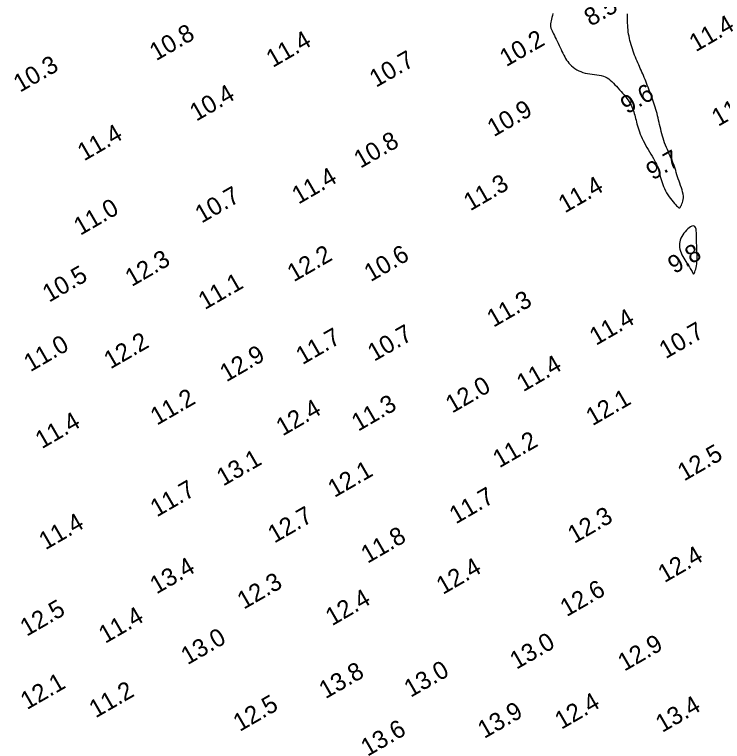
# Model space of a CAD drawing. Extents: x 3024098 to 3056816, y 418252 to 509144.
# Drawn here: x 3038478.8 to 3038678.5, y 419167.1 to 419372.3 of the extents above; entities that cross this region are included whole.
import ezdxf

# ---------------------------------------------------------------- set-up
doc = ezdxf.new("R2010")
doc.units = 0
doc.layers.add('V-CHAN-CONT-EL10', color=7, linetype='Continuous')
doc.layers.add('V-TOPO-SOUN-0911', color=7, linetype='Continuous')

msp = doc.modelspace()

# ---------------------------------------------------------------- linework, layer by layer
at = {"layer": 'V-CHAN-CONT-EL10'}
msp.add_lwpolyline([(3038630.69, 419372.54), (3038630.57, 419372), (3038630.43, 419371.49), (3038630.29, 419371), (3038630.17, 419370.54), (3038630.07, 419370.1), (3038630.02, 419369.67), (3038630.02, 419369.26), (3038630.06, 419368.87), (3038630.15, 419368.47), (3038630.29, 419368.08), (3038630.45, 419367.67), (3038630.64, 419367.25), (3038630.86, 419366.8), (3038631.1, 419366.33), (3038631.35, 419365.82), (3038631.61, 419365.29), (3038631.88, 419364.73), (3038632.16, 419364.16), (3038632.44, 419363.58), (3038632.71, 419363), (3038632.99, 419362.43), (3038633.25, 419361.88), (3038633.51, 419361.35), (3038633.76, 419360.84), (3038634.02, 419360.35), (3038634.28, 419359.88), (3038634.57, 419359.43), (3038634.87, 419359), (3038635.2, 419358.58), (3038635.57, 419358.17), (3038635.98, 419357.78), (3038636.43, 419357.4), (3038636.92, 419357.05), (3038637.44, 419356.72), (3038637.99, 419356.42), (3038638.58, 419356.16), (3038639.18, 419355.94), (3038639.81, 419355.76), (3038640.46, 419355.62), (3038641.13, 419355.52), (3038641.8, 419355.44), (3038642.46, 419355.37), (3038643.12, 419355.3), (3038643.75, 419355.21), (3038644.36, 419355.08), (3038644.94, 419354.92), (3038645.48, 419354.69), (3038645.98, 419354.42), (3038646.45, 419354.1), (3038646.9, 419353.74), (3038647.33, 419353.35), (3038647.76, 419352.93), (3038648.18, 419352.48), (3038648.61, 419352.02), (3038649.04, 419351.55), (3038649.48, 419351.07), (3038649.92, 419350.58), (3038650.35, 419350.09), (3038650.77, 419349.6), (3038651.18, 419349.11), (3038651.56, 419348.62), (3038651.91, 419348.13), (3038652.22, 419347.66), (3038652.51, 419347.18), (3038652.76, 419346.72), (3038652.98, 419346.25), (3038653.19, 419345.79), (3038653.37, 419345.32), (3038653.52, 419344.85), (3038653.67, 419344.38), (3038653.8, 419343.91), (3038653.92, 419343.42), (3038654.03, 419342.93), (3038654.15, 419342.43), (3038654.27, 419341.92), (3038654.4, 419341.39), (3038654.54, 419340.85), (3038654.71, 419340.3), (3038654.9, 419339.73), (3038655.11, 419339.15), (3038655.35, 419338.55), (3038655.61, 419337.94), (3038655.89, 419337.33), (3038656.2, 419336.7), (3038656.52, 419336.07), (3038656.87, 419335.43), (3038657.23, 419334.79), (3038657.61, 419334.16), (3038657.99, 419333.52), (3038658.37, 419332.9), (3038658.74, 419332.29), (3038659.08, 419331.69), (3038659.4, 419331.11), (3038659.68, 419330.56), (3038659.92, 419330.04), (3038660.13, 419329.53), (3038660.3, 419329.04), (3038660.45, 419328.56), (3038660.59, 419328.08), (3038660.72, 419327.59), (3038660.85, 419327.09), (3038660.98, 419326.58), (3038661.13, 419326.04), (3038661.3, 419325.48), (3038661.48, 419324.91), (3038661.69, 419324.32), (3038661.91, 419323.73), (3038662.17, 419323.14), (3038662.45, 419322.55), (3038662.77, 419321.97), (3038663.12, 419321.41), (3038663.49, 419320.86), (3038663.87, 419320.34), (3038664.26, 419319.85), (3038664.63, 419319.4), (3038664.99, 419318.99), (3038665.31, 419318.63), (3038665.59, 419318.33), (3038665.81, 419318.08), (3038666, 419317.9), (3038666.15, 419317.78), (3038666.27, 419317.71), (3038666.38, 419317.71), (3038666.48, 419317.76), (3038666.58, 419317.86), (3038666.69, 419318.03), (3038666.83, 419318.25), (3038666.98, 419318.52), (3038667.12, 419318.83), (3038667.26, 419319.2), (3038667.38, 419319.61), (3038667.46, 419320.05), (3038667.51, 419320.54), (3038667.5, 419321.06), (3038667.44, 419321.62), (3038667.31, 419322.2), (3038667.15, 419322.8), (3038666.96, 419323.41), (3038666.74, 419324.04), (3038666.52, 419324.66), (3038666.29, 419325.28), (3038666.07, 419325.89), (3038665.87, 419326.49), (3038665.69, 419327.08), (3038665.51, 419327.66), (3038665.34, 419328.23), (3038665.17, 419328.79), (3038664.98, 419329.36), (3038664.79, 419329.93), (3038664.58, 419330.51), (3038664.34, 419331.09), (3038664.09, 419331.69), (3038663.82, 419332.29), (3038663.54, 419332.9), (3038663.27, 419333.52), (3038662.99, 419334.15), (3038662.72, 419334.78), (3038662.47, 419335.41), (3038662.23, 419336.05), (3038662.02, 419336.7), (3038661.81, 419337.34), (3038661.62, 419337.99), (3038661.45, 419338.64), (3038661.28, 419339.29), (3038661.12, 419339.93), (3038660.97, 419340.57), (3038660.82, 419341.21), (3038660.67, 419341.84), (3038660.53, 419342.47), (3038660.39, 419343.09), (3038660.24, 419343.71), (3038660.09, 419344.31), (3038659.93, 419344.91), (3038659.77, 419345.51), (3038659.59, 419346.09), (3038659.41, 419346.67), (3038659.22, 419347.24), (3038659.02, 419347.81), (3038658.82, 419348.37), (3038658.62, 419348.94), (3038658.41, 419349.5), (3038658.2, 419350.07), (3038657.98, 419350.64), (3038657.77, 419351.21), (3038657.56, 419351.77), (3038657.34, 419352.34), (3038657.13, 419352.9), (3038656.91, 419353.45), (3038656.69, 419353.99), (3038656.48, 419354.53), (3038656.26, 419355.05), (3038656.03, 419355.56), (3038655.81, 419356.06), (3038655.59, 419356.56), (3038655.36, 419357.06), (3038655.14, 419357.57), (3038654.91, 419358.08), (3038654.68, 419358.61), (3038654.44, 419359.14), (3038654.21, 419359.69), (3038653.98, 419360.25), (3038653.75, 419360.82), (3038653.53, 419361.4), (3038653.32, 419361.98), (3038653.12, 419362.57), (3038652.93, 419363.16), (3038652.75, 419363.75), (3038652.58, 419364.35), (3038652.43, 419364.94), (3038652.3, 419365.54), (3038652.18, 419366.15), (3038652.07, 419366.75), (3038651.98, 419367.37), (3038651.9, 419367.99), (3038651.84, 419368.62), (3038651.8, 419369.25), (3038651.76, 419369.89), (3038651.74, 419370.54), (3038651.73, 419371.19), (3038651.73, 419371.84), (3038651.74, 419372.5)], dxfattribs=at)
msp.add_lwpolyline([(3038671.36, 419303.1), (3038671.37, 419303.72), (3038671.37, 419304.36), (3038671.35, 419305.03), (3038671.32, 419305.71), (3038671.29, 419306.4), (3038671.27, 419307.11), (3038671.25, 419307.84), (3038671.24, 419308.57), (3038671.24, 419309.29), (3038671.23, 419309.99), (3038671.21, 419310.64), (3038671.16, 419311.23), (3038671.08, 419311.74), (3038670.95, 419312.15), (3038670.77, 419312.43), (3038670.53, 419312.58), (3038670.24, 419312.61), (3038669.9, 419312.53), (3038669.54, 419312.35), (3038669.16, 419312.09), (3038668.77, 419311.77), (3038668.38, 419311.39), (3038668.01, 419310.98), (3038667.66, 419310.55), (3038667.35, 419310.09), (3038667.06, 419309.62), (3038666.82, 419309.14), (3038666.63, 419308.64), (3038666.48, 419308.13), (3038666.4, 419307.61), (3038666.38, 419307.09), (3038666.42, 419306.57), (3038666.52, 419306.04), (3038666.67, 419305.52), (3038666.87, 419305.01), (3038667.1, 419304.5), (3038667.36, 419304), (3038667.63, 419303.51), (3038667.91, 419303.04), (3038668.19, 419302.59), (3038668.47, 419302.15), (3038668.74, 419301.74), (3038668.99, 419301.34), (3038669.23, 419300.97), (3038669.46, 419300.62), (3038669.65, 419300.3), (3038669.82, 419300.01), (3038669.96, 419299.73), (3038670.08, 419299.5), (3038670.17, 419299.3), (3038670.25, 419299.16), (3038670.32, 419299.07), (3038670.39, 419299.04), (3038670.47, 419299.08), (3038670.55, 419299.2), (3038670.65, 419299.4), (3038670.76, 419299.67), (3038670.87, 419300.01), (3038670.99, 419300.42), (3038671.09, 419300.88), (3038671.19, 419301.38), (3038671.27, 419301.92), (3038671.33, 419302.5)], close=True, dxfattribs=at)

# ---------------------------------------------------------------- texts
at = {"layer": 'V-TOPO-SOUN-0911'}
for s, p in [('8.5', (3038641.37, 419368.81)), ('11.4 ', (3038671.01, 419361.62)), ('10.8 ', (3038518.74, 419359.09)), ('11.4 ', (3038551.65, 419357.19)), ('10.2 ', (3038617.53, 419357.42)), ('10.7 ', (3038580.78, 419351.58)), ('10.3 ', (3038480.33, 419350.2)), ('10.4 ', (3038530.06, 419342.03)), ('9.6', (3038651.62, 419344.08)), ('11.2 ', (3038677.34, 419340.56)), ('10.9 ', (3038614.02, 419337.64)), ('11.4 ', (3038498.4, 419330.81)), ('10.8 ', (3038576.39, 419328.75)), ('9.7', (3038658.84, 419325.41)), ('11.4 ', (3038558.9, 419318.61)), ('11.3 ', (3038607.36, 419316.71)), ('11.4 ', (3038634.07, 419316.12)), ('10.7 ', (3038531.57, 419313.26)), ('11.0 ', (3038497.34, 419309.81)), ('12.2 ', (3038557.59, 419296.69)), ('10.6 ', (3038579.27, 419296.73)), ('9.8', (3038664.97, 419298.96)), ('12.3 ', (3038511.85, 419295.35)), ('10.5 ', (3038488.52, 419290.92)), ('11.1 ', (3038532.47, 419288.83)), ('11.3 ', (3038613.92, 419283.86)), ('11.4 ', (3038642.86, 419278.75)), ('10.7 ', (3038662.51, 419274.97)), ('11.7 ', (3038560.02, 419273.3)), ('10.7 ', (3038580.26, 419274.25)), ('11.0 ', (3038483.26, 419271.3)), ('12.2 ', (3038505.85, 419272.09)), ('12.9 ', (3038538.56, 419268.44)), ('11.4 ', (3038622.32, 419265.66)), ('12.0 ', (3038602.26, 419259.62)), ('11.2 ', (3038518.97, 419256.21)), ('11.3 ', (3038575.73, 419254.5)), ('12.1 ', (3038641.86, 419256.06)), ('12.4 ', (3038554.44, 419253.19)), ('11.4 ', (3038486.49, 419249.58)), ('11.2 ', (3038615.59, 419244.17)), ('12.5 ', (3038667.72, 419240.46)), ('13.1 ', (3038537.66, 419239.03)), ('12.1 ', (3038569.05, 419235.82)), ('11.7 ', (3038518.94, 419230.32)), ('11.7 ', (3038603.32, 419228.35)), ('12.7 ', (3038552.11, 419222.94)), ('12.3 ', (3038636.72, 419222.84)), ('11.4 ', (3038487.51, 419221.04)), ('11.8 ', (3038578.39, 419217.23)), ('12.4 ', (3038662.18, 419211.78)), ('13.4 ', (3038518.84, 419208.57)), ('12.4 ', (3038599.65, 419208.44)), ('12.3 ', (3038543.48, 419204.27)), ('12.6 ', (3038634.59, 419202.18)), ('12.4 ', (3038568.38, 419199.61)), ('12.5 ', (3038482.22, 419196.63)), ('11.4 ', (3038504.37, 419194.63)), ('13.0 ', (3038527.59, 419188.59)), ('13.0 ', (3038620.4, 419187.31)), ('12.9 ', (3038650.86, 419186.78)), ('13.8 ', (3038566.55, 419179.01)), ('13.0 ', (3038590.55, 419179.4)), ('12.1 ', (3038482.31, 419175.94)), ('11.2 ', (3038501.68, 419173.6)), ('12.4 ', (3038633.08, 419170.38)), ('12.5 ', (3038542.32, 419169.76)), ('13.4 ', (3038661.53, 419169.49)), ('13.9 ', (3038611.33, 419167.79)), ('13.6 ', (3038578.36, 419162.74))]:
    msp.add_text(s, height=5, rotation=30, dxfattribs=at).set_placement(p)

doc.saveas('drawing.dxf')
